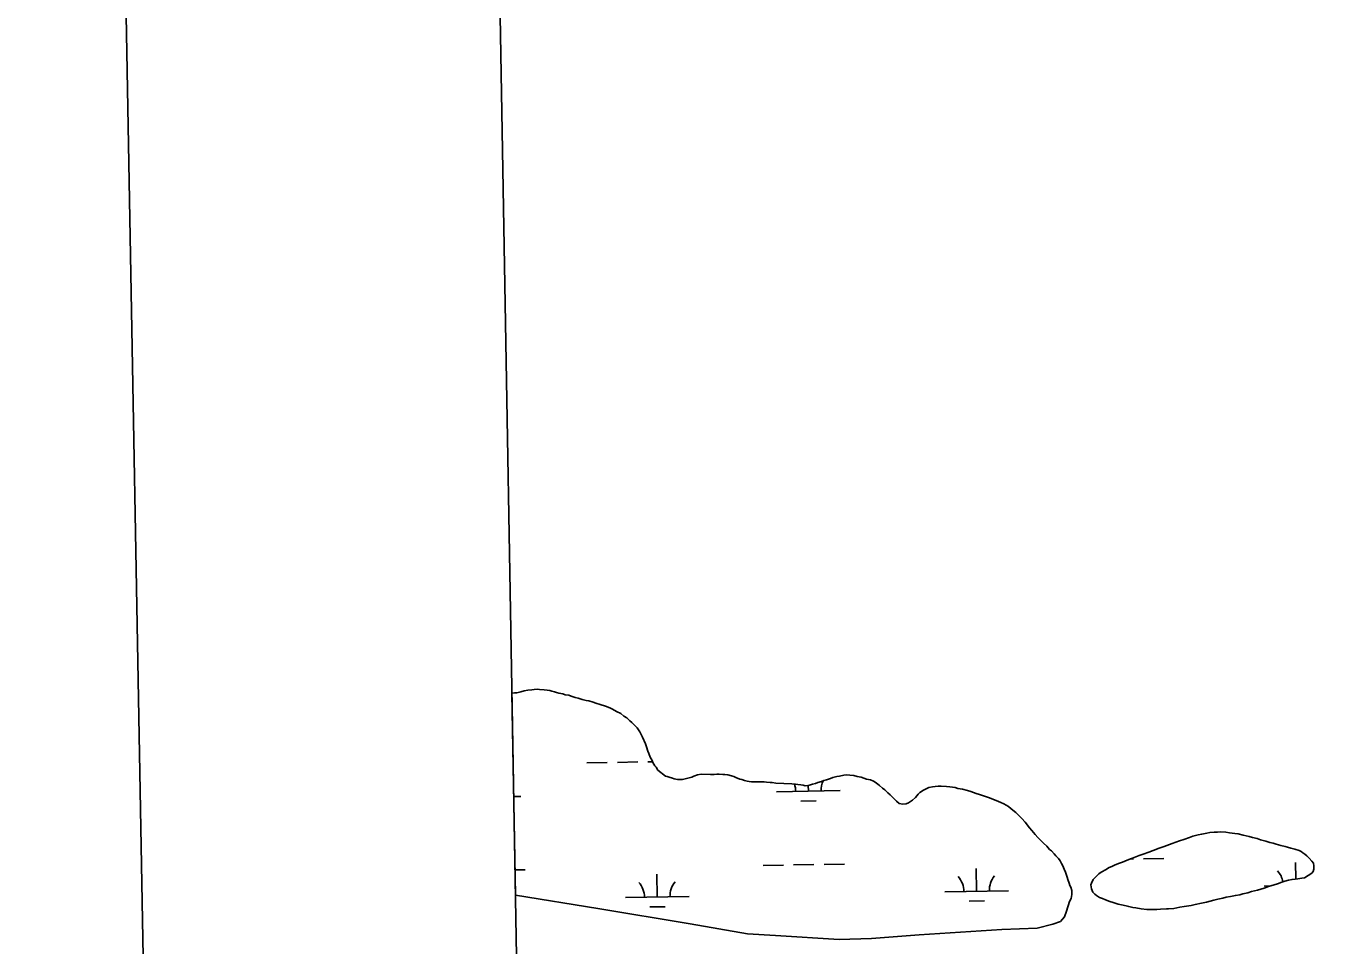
# Model space of a CAD drawing. Extents: x 3914892 to 3953151, y 242587 to 268572.
# Drawn here: x 3918236 to 3920280, y 256491 to 257936 of the extents above; entities that cross this region are included whole.
import ezdxf

# ---------------------------------------------------------------- set-up
doc = ezdxf.new("R2010")
doc.units = 0
for name, color, linetype in [('V-ANNO-SYMB', 7, 'Continuous'), ('V-GRID-FRAM', 7, 'Continuous'), ('V-WETL-SWMP', 7, 'Continuous')]:
    doc.layers.add(name, color=color, linetype=linetype)

msp = doc.modelspace()

# ---------------------------------------------------------------- linework, layer by layer
at = {"layer": 'V-ANNO-SYMB'}
msp.add_lwpolyline([(3918645.8, 243844), (3951723.7, 244435.8), (3951313.8, 267348.7), (3918235.9, 266756.9), (3918645.8, 243844)], dxfattribs=at)
at = {"layer": 'V-GRID-FRAM'}
msp.add_lwpolyline([(3918836.6, 266200.2), (3950733.3, 266770.9), (3951066.5, 248591.3), (3919153.9, 248020.4), (3918836.6, 266200.2)], dxfattribs=at)
at = {"layer": 'V-WETL-SWMP'}
for p, q in [((3918999.2, 256887.8), (3919003.3, 256888.5)), ((3919004.7, 256570.4), (3918999.2, 256887.8)), ((3919003.3, 256888.5), (3919007.1, 256888.5)), ((3919007.1, 256888.5), (3919013.4, 256890.1)), ((3919013.4, 256890.1), (3919018.6, 256891.7)), ((3919018.6, 256891.7), (3919024.3, 256892.5)), ((3919024.3, 256892.5), (3919030.6, 256893)), ((3919030.6, 256893), (3919034.4, 256893.8)), ((3919034.4, 256893.8), (3919039.6, 256894.2)), ((3919039.6, 256894.2), (3919042.6, 256893.5)), ((3919042.6, 256893.5), (3919050.1, 256892.9)), ((3919050.1, 256892.9), (3919054.6, 256892.6)), ((3919054.6, 256892.6), (3919058.8, 256892.3)), ((3919058.8, 256892.3), (3919061.8, 256891.2)), ((3919061.8, 256891.2), (3919066.3, 256890.1)), ((3919066.3, 256890.1), (3919069.3, 256889.1)), ((3919069.3, 256889.1), (3919073.1, 256888)), ((3919073.1, 256888), (3919079.5, 256886.6)), ((3919079.5, 256886.6), (3919082.9, 256885.5)), ((3919082.9, 256885.5), (3919088.5, 256884.5)), ((3919088.5, 256884.5), (3919092.3, 256883)), ((3919092.3, 256883), (3919098.7, 256881.2)), ((3919098.7, 256881.2), (3919103.2, 256880.2)), ((3919103.2, 256880.2), (3919109.6, 256878)), ((3919109.6, 256878), (3919116, 256876.6)), ((3919116, 256876.6), (3919120.1, 256875.6)), ((3919120.1, 256875.6), (3919126.9, 256873.8)), ((3919126.9, 256873.8), (3919131.1, 256872.3)), ((3919131.1, 256872.3), (3919137.9, 256870.2)), ((3919137.9, 256870.2), (3919146.5, 256867.3)), ((3919146.5, 256867.3), (3919153.3, 256864.8)), ((3919153.3, 256864.8), (3919157.1, 256862.6)), ((3919157.1, 256862.6), (3919163.5, 256859.3)), ((3919163.5, 256859.3), (3919170.3, 256855.7)), ((3919170.3, 256855.7), (3919175.3, 256852)), ((3919175.3, 256852), (3919179.8, 256849.1)), ((3919179.8, 256849.1), (3919184.7, 256844.6)), ((3919184.7, 256844.6), (3919187.8, 256841.7)), ((3919187.8, 256841.7), (3919192.4, 256836.9)), ((3919192.4, 256836.9), (3919195.8, 256833.5)), ((3919195.8, 256833.5), (3919200.4, 256826.9)), ((3919200.4, 256826.9), (3919204.6, 256819)), ((3919204.6, 256819), (3919209.3, 256808.2)), ((3919209.3, 256808.2), (3919210.8, 256803.8)), ((3919210.8, 256803.8), (3919212.8, 256797)), ((3919212.8, 256797), (3919214.4, 256792.9)), ((3919214.4, 256792.9), (3919216.7, 256787.3)), ((3919216.7, 256787.3), (3919219.4, 256782.1)), ((3919116.9, 256778.3), (3919148.9, 256778.9)), ((3919164.9, 256779.2), (3919196.9, 256779.8)), ((3919212.9, 256780), (3919220.1, 256780.2)), ((3919219.4, 256782.1), (3919220.6, 256778.8)), ((3919220.6, 256778.8), (3919223.7, 256773.9)), ((3919223.7, 256773.9), (3919225.9, 256771.4)), ((3919225.9, 256771.4), (3919228.6, 256766.9)), ((3919228.6, 256766.9), (3919240.4, 256757.7)), ((3919240.4, 256757.7), (3919243.4, 256757)), ((3919243.4, 256757), (3919246.4, 256755.9)), ((3919246.4, 256755.9), (3919251.3, 256754.5)), ((3919251.3, 256754.5), (3919254.3, 256753.4)), ((3919254.3, 256753.4), (3919259.2, 256752.3)), ((3919259.2, 256752.3), (3919262.2, 256752)), ((3919262.2, 256752), (3919267.5, 256752.1)), ((3919267.5, 256752.1), (3919273.5, 256753.7)), ((3919273.5, 256753.7), (3919277.9, 256754.9)), ((3919277.9, 256754.9), (3919281.7, 256756)), ((3919281.7, 256756), (3919285, 256757.6)), ((3919285, 256757.6), (3919290.6, 256759.6)), ((3919290.6, 256759.6), (3919296.6, 256760.8)), ((3919296.6, 256760.8), (3919311.2, 256760.2)), ((3919311.2, 256760.2), (3919317.2, 256760.3)), ((3919317.2, 256760.3), (3919321, 256760.4)), ((3919321, 256760.4), (3919324.7, 256760.4)), ((3919324.7, 256760.4), (3919330.4, 256760.1)), ((3919330.4, 256760.1), (3919333.8, 256760.2)), ((3919333.8, 256760.2), (3919338.6, 256759.5)), ((3919338.6, 256759.5), (3919344.3, 256758.1)), ((3919344.3, 256758.1), (3919347.7, 256757)), ((3919347.7, 256757), (3919351.1, 256755.2)), ((3919351.1, 256755.2), (3919357.5, 256753)), ((3919357.5, 256753), (3919360.5, 256752)), ((3919360.5, 256752), (3919364.6, 256750.5)), ((3919364.6, 256750.5), (3919368.8, 256749.5)), ((3919368.8, 256749.5), (3919372.2, 256749.1)), ((3919372.2, 256749.1), (3919375.9, 256748.4)), ((3919375.9, 256748.4), (3919383.1, 256748.5)), ((3919383.1, 256748.5), (3919386.8, 256748.6)), ((3919386.8, 256748.6), (3919392.4, 256748.7)), ((3919392.4, 256748.7), (3919395.8, 256748.4)), ((3919395.8, 256748.4), (3919399.2, 256748)), ((3919399.2, 256748), (3919404.8, 256747.7)), ((3919404.8, 256747.7), (3919408.2, 256747.4)), ((3919408.2, 256747.4), (3919413.8, 256746.4)), ((3919413.8, 256746.4), (3919439, 256745.2)), ((3919439, 256745.2), (3919444.6, 256744.9)), ((3919444.6, 256744.9), (3919448.4, 256744.6)), ((3919448.4, 256744.6), (3919453.3, 256743.9)), ((3919453.3, 256743.9), (3919457, 256743.3)), ((3919464.9, 256743), (3919468.3, 256743.8)), ((3919468.3, 256743.8), (3919471.6, 256745)), ((3919471.6, 256745), (3919476.1, 256746.2)), ((3919476.1, 256746.2), (3919479.8, 256747.3)), ((3919479.8, 256747.3), (3919485.4, 256749.3)), ((3919485.4, 256749.3), (3919489.5, 256750.5)), ((3919489.5, 256750.5), (3919493.3, 256751.7)), ((3919493.3, 256751.7), (3919499.6, 256754)), ((3919499.6, 256754), (3919503.3, 256755.2)), ((3919503.3, 256755.2), (3919509.7, 256757.2)), ((3919509.7, 256757.2), (3919513.8, 256757.6)), ((3919513.8, 256757.6), (3919520.5, 256758.8)), ((3919520.5, 256758.8), (3919524.7, 256759.3)), ((3919524.7, 256759.3), (3919530.3, 256759)), ((3919530.3, 256759), (3919536.7, 256758.3)), ((3919536.7, 256758.3), (3919541.6, 256757.2)), ((3919541.6, 256757.2), (3919548, 256755.8)), ((3919548, 256755.8), (3919552.1, 256754.4)), ((3919552.1, 256754.4), (3919556.6, 256753)), ((3919556.6, 256753), (3919559.6, 256752.3)), ((3919559.6, 256752.3), (3919562.7, 256751.6)), ((3919562.7, 256751.6), (3919567.6, 256749.4)), ((3919567.6, 256749.4), (3919570.2, 256747.9)), ((3919570.2, 256747.9), (3919574.4, 256745)), ((3919574.4, 256745), (3919577, 256742.8)), ((3919002, 256725.5), (3919013.3, 256725.7)), ((3919415.1, 256732.9), (3919515.1, 256734.7)), ((3919457, 256743.3), (3919460, 256742.5)), ((3919460, 256742.5), (3919464.9, 256743)), ((3919465.1, 256733.8), (3919464.9, 256743)), ((3919577, 256742.8), (3919581.6, 256738.7)), ((3919581.6, 256738.7), (3919585, 256735.8)), ((3919585, 256735.8), (3919590, 256731.3)), ((3919590, 256731.3), (3919593.4, 256728)), ((3919593.4, 256728), (3919599.9, 256721.7)), ((3919628.4, 256719.5), (3919633.2, 256724.1)), ((3919633.2, 256724.1), (3919635.4, 256726.8)), ((3919635.4, 256726.8), (3919637.6, 256729)), ((3919637.6, 256729), (3919640.2, 256731.7)), ((3919640.2, 256731.7), (3919645.8, 256735.5)), ((3919645.8, 256735.5), (3919649.9, 256737.5)), ((3919649.9, 256737.5), (3919654.3, 256739.4)), ((3919654.3, 256739.4), (3919660.3, 256740.6)), ((3919660.3, 256740.6), (3919664.1, 256741.4)), ((3919664.1, 256741.4), (3919668.9, 256741.5)), ((3919668.9, 256741.5), (3919673.8, 256741.6)), ((3919673.8, 256741.6), (3919682.1, 256741.3)), ((3919682.1, 256741.3), (3919687.3, 256740.6)), ((3919687.3, 256740.6), (3919695.6, 256739.6)), ((3919695.6, 256739.6), (3919700.1, 256738.2)), ((3919700.1, 256738.2), (3919707.3, 256736.8)), ((3919707.3, 256736.8), (3919714.8, 256735)), ((3919714.8, 256735), (3919720.4, 256733.3)), ((3919720.4, 256733.3), (3919728.7, 256730.4)), ((3919728.7, 256730.4), (3919734, 256728.6)), ((3919734, 256728.6), (3919738.5, 256727.1)), ((3919738.5, 256727.1), (3919743.1, 256725.7)), ((3919743.1, 256725.7), (3919749.5, 256723.6)), ((3919749.5, 256723.6), (3919755.9, 256721)), ((3919453.4, 256718.2), (3919477.4, 256718.6)), ((3919599.9, 256721.7), (3919603.7, 256718)), ((3919603.7, 256718), (3919607.5, 256714.7)), ((3919607.5, 256714.7), (3919613.5, 256713.3)), ((3919613.5, 256713.3), (3919618.7, 256713.8)), ((3919618.7, 256713.8), (3919622.4, 256715.7)), ((3919622.4, 256715.7), (3919628.4, 256719.5)), ((3919755.9, 256721), (3919760, 256719.2)), ((3919760, 256719.2), (3919767.2, 256716.3)), ((3919767.2, 256716.3), (3919772.1, 256714.1)), ((3919772.1, 256714.1), (3919779.3, 256709.7)), ((3919779.3, 256709.7), (3919783.8, 256706.4)), ((3919783.8, 256706.4), (3919791.1, 256700.5)), ((3919791.1, 256700.5), (3919794.9, 256696.5)), ((3919794.9, 256696.5), (3919800.6, 256690.9)), ((3919800.6, 256690.9), (3919805.9, 256685)), ((3919805.9, 256685), (3919812.4, 256676.5)), ((3919812.4, 256676.5), (3919816.2, 256672)), ((3919816.2, 256672), (3919821.6, 256665.7)), ((3919821.6, 256665.7), (3919825.4, 256661.3)), ((3919825.4, 256661.3), (3919830.7, 256655.7)), ((3919830.7, 256655.7), (3919834.5, 256652.4)), ((3919834.5, 256652.4), (3919839.5, 256647.6)), ((3919839.5, 256647.6), (3919844, 256642.4)), ((3919844, 256642.4), (3919847.1, 256639.9)), ((3919847.1, 256639.9), (3919851.3, 256635.4)), ((3919851.3, 256635.4), (3919853.9, 256632.5)), ((3919853.9, 256632.5), (3919858.1, 256628)), ((3919858.1, 256628), (3919860.4, 256624.3)), ((3919860.4, 256624.3), (3919862.8, 256620.2)), ((3919970.5, 256627.4), (3919975.6, 256627.5)), ((3919991.6, 256627.8), (3920023.6, 256628.3)), ((3920231, 256595.9), (3920230.6, 256621.6)), ((3919004, 256610.1), (3919019.9, 256610.4)), ((3919227.6, 256567.7), (3919226.9, 256603.7)), ((3919393.8, 256617.1), (3919425.8, 256617.6)), ((3919441.8, 256617.9), (3919473.8, 256618.5)), ((3919489.8, 256618.8), (3919521.8, 256619.4)), ((3919729.4, 256576.6), (3919728.8, 256612.6)), ((3919862.8, 256620.2), (3919864.7, 256616.5)), ((3919864.7, 256616.5), (3919867, 256611.3)), ((3919867, 256611.3), (3919869, 256606.4)), ((3919869, 256606.4), (3919869.8, 256603.4)), ((3919869.8, 256603.4), (3919871.7, 256598.6)), ((3919871.7, 256598.6), (3919872.9, 256594.9)), ((3919872.9, 256594.9), (3919874.8, 256589.3)), ((3919874.8, 256589.3), (3919876, 256585.9)), ((3919876, 256585.9), (3919877.2, 256582.9)), ((3919877.2, 256582.9), (3919878.8, 256577.7)), ((3920181.2, 256584.7), (3920191.4, 256584.9)), ((3919134.5, 256549.6), (3919004.7, 256570.4)), ((3919177.6, 256566.8), (3919277.6, 256568.6)), ((3919679.4, 256575.7), (3919779.4, 256577.5)), ((3919717.7, 256561), (3919741.7, 256561.4)), ((3919875.5, 256560.8), (3919870.4, 256545.2)), ((3919877.8, 256565.3), (3919875.5, 256560.8)), ((3919878.8, 256571.3), (3919877.8, 256565.3)), ((3919878.8, 256577.7), (3919879.2, 256574.3)), ((3919879.2, 256574.3), (3919878.8, 256571.3)), ((3919279.2, 256525.3), (3919134.5, 256549.6)), ((3919215.8, 256552), (3919239.8, 256552.4)), ((3919870.4, 256545.2), (3919867.3, 256536.4)), ((3919369.2, 256509.8), (3919279.2, 256525.3)), ((3919849.1, 256524.9), (3919824.3, 256518.9)), ((3919861, 256529.1), (3919849.1, 256524.9)), ((3919867.3, 256536.4), (3919861, 256529.1)), ((3919413.3, 256507.3), (3919369.2, 256509.8)), ((3919513.6, 256500.7), (3919413.3, 256507.3)), ((3919564, 256502.3), (3919513.6, 256500.7)), ((3919639.3, 256508.2), (3919564, 256502.3)), ((3919769, 256516.5), (3919639.3, 256508.2)), ((3919824.3, 256518.9), (3919769, 256516.5))]:
    msp.add_line(p, q, dxfattribs=at)
for points in [[(3920218, 256645.9), (3920222.9, 256644.4), (3920229.3, 256642.6), (3920236.1, 256640.5), (3920239.1, 256639), (3920242.1, 256636.8), (3920244.8, 256635), (3920248.2, 256632.4), (3920252, 256628.7), (3920256.2, 256623.9), (3920258.5, 256620.6), (3920259.3, 256616.5), (3920259.4, 256611.6), (3920258.3, 256607.8), (3920256.1, 256605.2), (3920244.6, 256597.5), (3920240.5, 256597.1), (3920234.1, 256596.2), (3920230, 256595.8), (3920225.1, 256595.3), (3920219.5, 256594.1), (3920213.5, 256592.5), (3920209.1, 256591), (3920202.3, 256588.2), (3920197.1, 256586.7), (3920188.2, 256583.9), (3920181.1, 256581.6), (3920170.6, 256578.4), (3920161.3, 256576), (3920155.7, 256574.4), (3920147.8, 256572.4), (3920143, 256571.2), (3920135.9, 256570), (3920128, 256568.4), (3920121.3, 256567.2), (3920116.4, 256566), (3920108.2, 256564), (3920101.8, 256562.4), (3920090.3, 256559.6), (3920082.8, 256558), (3920072.7, 256555.6), (3920066.3, 256554.4), (3920055.5, 256552.7), (3920048.7, 256551.5), (3920039, 256549.5), (3920030.8, 256549), (3920027.8, 256548.9), (3920018.4, 256548.4), (3920012.4, 256547.9), (3920003, 256548.2), (3919996.7, 256548.1), (3919988, 256549.1), (3919979.7, 256550.5), (3919974.9, 256551.1), (3919968.5, 256552.5), (3919964.3, 256553.6), (3919956.8, 256555.4), (3919951.9, 256556.4), (3919944, 256558.9), (3919938.7, 256560.7), (3919931.6, 256563.3), (3919927, 256565.1), (3919922.5, 256566.9), (3919917.6, 256570.2), (3919914.9, 256572), (3919911.9, 256575), (3919909.6, 256580.2), (3919908.7, 256586.5), (3919909.8, 256589.6), (3919912.7, 256594.9), (3919917.1, 256599.8), (3919921.6, 256604), (3919925.3, 256606.7), (3919932.7, 256610.9), (3919936.8, 256613.2), (3919943.1, 256616.3), (3919947.3, 256617.9), (3919954, 256621), (3919958.8, 256622.5), (3919965.9, 256625.6), (3919974.1, 256628.8), (3919979.3, 256630.7), (3919984.9, 256632.7), (3919990.9, 256635), (3919999.8, 256638.1), (3920006.6, 256640.5), (3920016.2, 256644.4), (3920024.1, 256647.1), (3920036.4, 256651.8), (3920048, 256655.7), (3920054.7, 256658.1), (3920063.6, 256661.2), (3920069.2, 256663.2), (3920077.4, 256665.2), (3920083.1, 256666.4), (3920090.9, 256668), (3920095.8, 256669.2), (3920102.5, 256669.7), (3920107.8, 256669.7), (3920113, 256669.8), (3920120.9, 256669.6)], [(3920120.9, 256669.6), (3920126.5, 256668.5), (3920134.8, 256667.5), (3920140.1, 256666.8), (3920148.3, 256664.7), (3920157.4, 256662.6), (3920162.6, 256661.2), (3920170.2, 256659.4), (3920175.4, 256657.6), (3920183.7, 256655.1), (3920189.8, 256653.3), (3920195.4, 256652.3), (3920199.9, 256650.8), (3920207.5, 256648.7), (3920214.2, 256646.9), (3920218, 256645.9)]]:
    msp.add_lwpolyline(points, dxfattribs=at)
for centre, start, end in [((3919409.9, 256733.3), 0.2532, 19.4493), ((3919520.3, 256735.3), 155.0159, 181.7968), ((3920176, 256585.1), 10.4923, 41.7968), ((3920286.5, 256587.1), 142.3893, 148.3163), ((3919172.3, 256567.1), 0.2532, 41.7968), ((3919282.8, 256569.1), 140.2532, 181.7968), ((3919674.2, 256576.1), 0.2532, 41.7968), ((3919784.6, 256578.1), 140.2532, 181.7968)]:
    msp.add_arc(centre, 35.2, start, end, dxfattribs=at)

doc.saveas('drawing.dxf')
